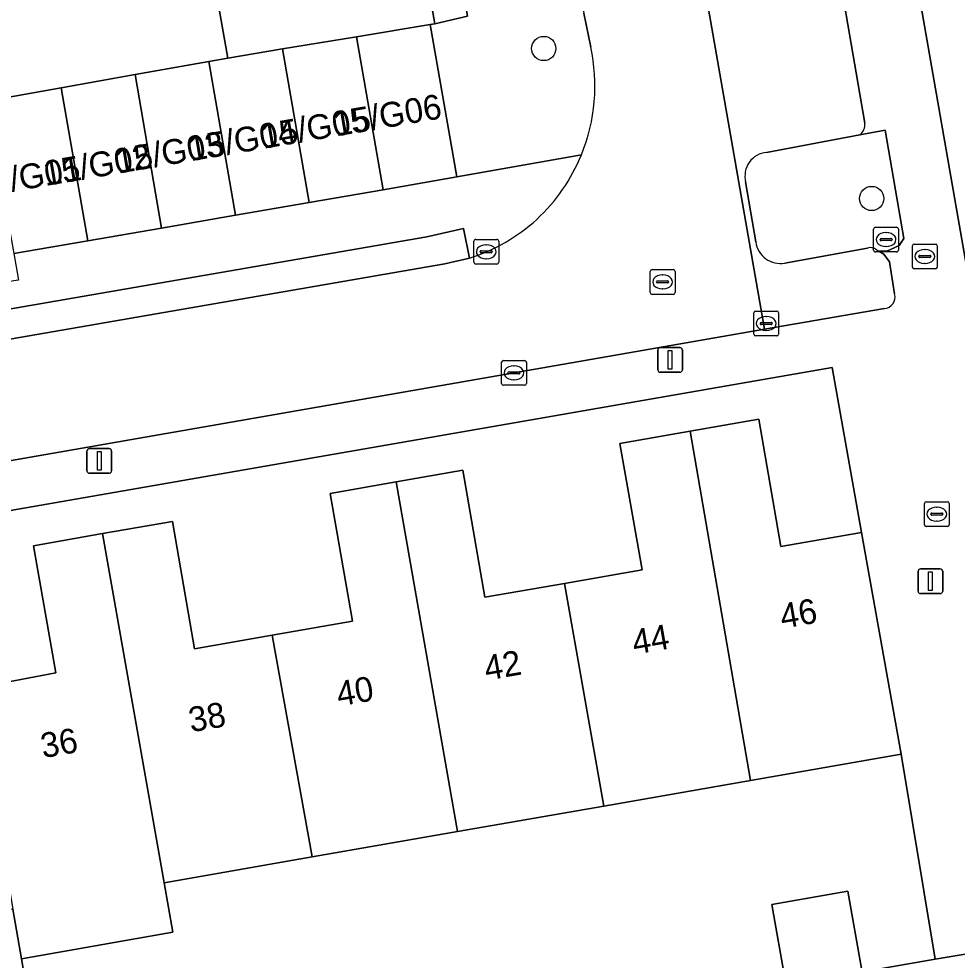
# Model space of a CAD drawing. Extents: x 162879 to 165540, y 384011 to 385181.
# Drawn here: x 164500.2 to 164538.03, y 384302.67 to 384340.62 of the extents above; entities that cross this region are included whole.
import ezdxf

# ---------------------------------------------------------------- set-up
doc = ezdxf.new("R2010")
doc.units = 0
for name, color, linetype in [('IMGEO_Boom', 7, 'Continuous'), ('IMGEO_Brandkraan', 7, 'Continuous'), ('IMGEO_Erf', 7, 'Continuous'), ('IMGEO_Groenvoorziening', 7, 'Continuous'), ('IMGEO_Kolk', 7, 'Continuous'), ('IMGEO_Lichtmast', 7, 'Continuous'), ('IMGEO_Pand', 7, 'Continuous'), ('IMGEO_Pand_nummerreeks', 7, 'Continuous'), ('IMGEO_Parkeervlak_open', 7, 'Continuous'), ('IMGEO_Rijbaan_lokaal_open', 7, 'Continuous'), ('IMGEO_Rioolput', 7, 'Continuous'), ('IMGEO_Voetpad_open', 7, 'Continuous')]:
    doc.layers.add(name, color=color, linetype=linetype)

msp = doc.modelspace()

# ---------------------------------------------------------------- linework, layer by layer
at = {"layer": 'IMGEO_Boom'}
for centre in [(164521.363, 384339.424), (164534.582, 384333.378)]:
    msp.add_circle(centre, 0.489, dxfattribs=at)
at = {"layer": 'IMGEO_Brandkraan'}
for p, q in [((164536.301, 384331.54), (164537.153, 384331.54)), ((164536.226, 384330.614), (164536.226, 384331.466)), ((164536.714, 384331.32), (164536.739, 384331.32)), ((164537.227, 384331.466), (164537.227, 384330.614)), ((164536.485, 384331.034), (164536.485, 384331.046)), ((164536.923, 384330.997), (164536.525, 384330.997)), ((164536.528, 384331.083), (164536.926, 384331.083)), ((164536.969, 384331.046), (164536.969, 384331.034)), ((164537.153, 384330.54), (164536.301, 384330.54)), ((164536.737, 384330.76), (164536.712, 384330.76))]:
    msp.add_line(p, q, dxfattribs=at)
for points in [[(164536.301, 384331.54), (164537.153, 384331.54)], [(164536.226, 384330.614), (164536.226, 384331.466)], [(164537.227, 384331.466), (164537.227, 384330.614)], [(164537.153, 384330.54), (164536.301, 384330.54)]]:
    msp.add_lwpolyline(points, dxfattribs=at)
for centre, radius, start, end in [((164536.303, 384331.464), 0.0765, 91.552, 178.448), ((164536.303, 384331.464), 0.0765, 91.552, 178.448), ((164537.151, 384331.464), 0.0765, 1.552, 88.448), ((164537.151, 384331.464), 0.0765, 1.552, 88.448), ((164536.525, 384331.043), 0.0403, 85.8775, 175.7526), ((164536.522, 384331.033), 0.0366, 178.938, 274.7102), ((164536.926, 384331.04), 0.043, 264.8664, 352.4533), ((164536.93, 384331.045), 0.0386, 1.7309, 96.639), ((164536.303, 384330.616), 0.0765, 181.552, 268.448), ((164536.303, 384330.616), 0.0765, 181.552, 268.448), ((164537.151, 384330.616), 0.0765, 271.552, 358.448), ((164537.151, 384330.616), 0.0765, 271.552, 358.448)]:
    msp.add_arc(centre, radius, start, end, dxfattribs=at)
for centre, major_axis, ratio, start_param, end_param in [((164536.713, 384331.04), (-0.387, 0.002), 0.722429, 4.712389, 7.853982), ((164536.738, 384331.04), (-0.39, 0.002), 0.717154, 1.570796, 4.712389)]:
    msp.add_ellipse(centre, major_axis=major_axis, ratio=ratio, start_param=start_param, end_param=end_param, dxfattribs=at)
at = {"layer": 'IMGEO_Erf'}
for points in [[(164498.884, 384337.295), (164501.909, 384337.837), (164504.882, 384338.369), (164507.856, 384338.901), (164508.621, 384339.038), (164507.513, 384345.345), (164506.459, 384351.35), (164505.356, 384357.627), (164504.243, 384363.965), (164503.162, 384370.123), (164502.077, 384376.299), (164500.936, 384382.798), (164504.363, 384383.398), (164509.287, 384384.261), (164510.425, 384377.761), (164511.507, 384371.585), (164512.586, 384365.426), (164513.696, 384359.088), (164514.796, 384352.81), (164515.847, 384346.805), (164516.965, 384340.424), (164518.285, 384340.732), (164510.44, 384385.655), (164491.022, 384382.255)], [(164532.656, 384363.578), (164542.86, 384305.194), (164541.858, 384304.785), (164542.076, 384303.524), (164542.531, 384300.894)]]:
    msp.add_lwpolyline(points, dxfattribs=at)
for points in [[(164532.992, 384326.57), (164490.966, 384319.254), (164492.149, 384312.57), (164498.439, 384313.661), (164500.002, 384313.932), (164501.685, 384314.248), (164500.79, 384319.379), (164503.574, 384319.865), (164506.391, 384320.357), (164507.287, 384315.222), (164510.415, 384315.768), (164513.647, 384316.332), (164512.748, 384321.484), (164515.409, 384321.948), (164518.1, 384322.418), (164518.993, 384317.3), (164522.203, 384317.86), (164525.325, 384318.405), (164524.435, 384323.506), (164527.26, 384323.999), (164530.027, 384324.482), (164530.923, 384319.349), (164534.171, 384319.915)], [(164535.772, 384310.976), (164529.702, 384309.917), (164523.783, 384308.884), (164517.891, 384307.856), (164512.029, 384306.833), (164506.053, 384305.79), (164506.404, 384303.795), (164500.308, 384302.722), (164500.487, 384301.693), (164501.008, 384298.706), (164501.4, 384296.463), (164537.143, 384302.704)], [(164534.167, 384302.337), (164531.103, 384301.802), (164530.559, 384304.92), (164533.623, 384305.454)]]:
    msp.add_lwpolyline(points, close=True, dxfattribs=at)
at = {"layer": 'IMGEO_Groenvoorziening'}
for points in [[(164534.778, 384331.305), (164534.87, 384331.25), (164535.195, 384331.25), (164535.685, 384331.488), (164535.879, 384331.762), (164535.126, 384336.134), (164534.101, 384335.948), (164530.34, 384335.237)], [(164529.502, 384334.047), (164529.911, 384331.623)], [(164531.079, 384330.774), (164534.414, 384331.375)]]:
    msp.add_lwpolyline(points, dxfattribs=at)
for centre, radius, start, end in [((164530.432, 384334.282), 0.959, 95.4968, 194.1967), ((164530.896, 384331.751), 0.993, 187.374, 280.6004), ((164534.538, 384331.041), 0.356, 47.7858, 110.4432)]:
    msp.add_arc(centre, radius, start, end, dxfattribs=at)
at = {"layer": 'IMGEO_Kolk'}
for p, q in [((164518.544, 384330.804), (164518.544, 384331.656)), ((164518.619, 384331.73), (164519.471, 384331.73)), ((164519.545, 384331.656), (164519.545, 384330.804)), ((164518.803, 384331.224), (164518.803, 384331.236)), ((164519.241, 384331.187), (164518.843, 384331.187)), ((164518.846, 384331.273), (164519.244, 384331.273)), ((164519.032, 384331.51), (164519.057, 384331.51)), ((164519.287, 384331.236), (164519.287, 384331.224)), ((164519.055, 384330.95), (164519.03, 384330.95)), ((164519.471, 384330.73), (164518.619, 384330.73)), ((164529.83, 384327.911), (164529.83, 384328.763)), ((164529.905, 384328.837), (164530.757, 384328.837)), ((164530.318, 384328.617), (164530.343, 384328.617)), ((164530.831, 384328.763), (164530.831, 384327.911)), ((164530.089, 384328.331), (164530.089, 384328.343)), ((164530.527, 384328.294), (164530.129, 384328.294)), ((164530.132, 384328.38), (164530.53, 384328.38)), ((164530.573, 384328.343), (164530.573, 384328.331)), ((164530.757, 384327.837), (164529.905, 384327.837)), ((164530.341, 384328.057), (164530.316, 384328.057)), ((164519.66, 384325.921), (164519.66, 384326.773)), ((164519.735, 384326.847), (164520.587, 384326.847)), ((164520.148, 384326.627), (164520.173, 384326.627)), ((164520.661, 384326.773), (164520.661, 384325.921)), ((164519.919, 384326.341), (164519.919, 384326.353)), ((164520.357, 384326.304), (164519.959, 384326.304)), ((164519.962, 384326.39), (164520.36, 384326.39)), ((164520.403, 384326.353), (164520.403, 384326.341)), ((164520.587, 384325.847), (164519.735, 384325.847)), ((164520.171, 384326.067), (164520.146, 384326.067)), ((164536.709, 384320.226), (164536.709, 384321.078)), ((164536.784, 384321.152), (164537.636, 384321.152)), ((164537.197, 384320.932), (164537.222, 384320.932)), ((164537.71, 384321.078), (164537.71, 384320.226)), ((164536.968, 384320.646), (164536.968, 384320.658)), ((164537.406, 384320.609), (164537.008, 384320.609)), ((164537.011, 384320.695), (164537.409, 384320.695)), ((164537.452, 384320.658), (164537.452, 384320.646)), ((164537.22, 384320.372), (164537.195, 384320.372)), ((164537.636, 384320.152), (164536.784, 384320.152))]:
    msp.add_line(p, q, dxfattribs=at)
for points in [[(164518.544, 384330.804), (164518.544, 384331.656)], [(164518.619, 384331.73), (164519.471, 384331.73)], [(164519.545, 384331.656), (164519.545, 384330.804)], [(164519.471, 384330.73), (164518.619, 384330.73)], [(164529.83, 384327.911), (164529.83, 384328.763)], [(164529.905, 384328.837), (164530.757, 384328.837)], [(164530.831, 384328.763), (164530.831, 384327.911)], [(164530.757, 384327.837), (164529.905, 384327.837)], [(164519.66, 384325.921), (164519.66, 384326.773)], [(164519.735, 384326.847), (164520.587, 384326.847)], [(164520.661, 384326.773), (164520.661, 384325.921)], [(164520.587, 384325.847), (164519.735, 384325.847)], [(164536.709, 384320.226), (164536.709, 384321.078)], [(164536.784, 384321.152), (164537.636, 384321.152)], [(164537.71, 384321.078), (164537.71, 384320.226)], [(164537.636, 384320.152), (164536.784, 384320.152)]]:
    msp.add_lwpolyline(points, dxfattribs=at)
for centre, radius, start, end in [((164518.621, 384331.654), 0.0765, 91.552, 178.448), ((164518.621, 384331.654), 0.0765, 91.552, 178.448), ((164519.469, 384331.654), 0.0765, 1.552, 88.448), ((164519.469, 384331.654), 0.0765, 1.552, 88.448), ((164518.843, 384331.233), 0.0403, 85.8775, 175.7526), ((164518.84, 384331.223), 0.0366, 178.938, 274.7102), ((164519.244, 384331.23), 0.043, 264.8664, 352.4533), ((164519.248, 384331.235), 0.0386, 1.7309, 96.639), ((164518.621, 384330.806), 0.0765, 181.552, 268.448), ((164518.621, 384330.806), 0.0765, 181.552, 268.448), ((164519.469, 384330.806), 0.0765, 271.552, 358.448), ((164519.469, 384330.806), 0.0765, 271.552, 358.448), ((164529.907, 384328.761), 0.0765, 91.552, 178.448), ((164529.907, 384328.761), 0.0765, 91.552, 178.448), ((164530.755, 384328.761), 0.0765, 1.552, 88.448), ((164530.755, 384328.761), 0.0765, 1.552, 88.448), ((164530.129, 384328.34), 0.0403, 85.8775, 175.7526), ((164530.126, 384328.33), 0.0366, 178.938, 274.7102), ((164530.53, 384328.337), 0.043, 264.8664, 352.4533), ((164530.534, 384328.342), 0.0386, 1.7309, 96.639), ((164529.907, 384327.913), 0.0765, 181.552, 268.448), ((164529.907, 384327.913), 0.0765, 181.552, 268.448), ((164530.755, 384327.913), 0.0765, 271.552, 358.448), ((164530.755, 384327.913), 0.0765, 271.552, 358.448), ((164519.737, 384326.771), 0.0765, 91.552, 178.448), ((164519.737, 384326.771), 0.0765, 91.552, 178.448), ((164520.585, 384326.771), 0.0765, 1.552, 88.448), ((164520.585, 384326.771), 0.0765, 1.552, 88.448), ((164519.959, 384326.35), 0.0403, 85.8775, 175.7526), ((164519.956, 384326.34), 0.0366, 178.938, 274.7102), ((164520.36, 384326.347), 0.043, 264.8664, 352.4533), ((164520.364, 384326.352), 0.0386, 1.7309, 96.639), ((164519.737, 384325.923), 0.0765, 181.552, 268.448), ((164519.737, 384325.923), 0.0765, 181.552, 268.448), ((164520.585, 384325.923), 0.0765, 271.552, 358.448), ((164520.585, 384325.923), 0.0765, 271.552, 358.448), ((164536.786, 384321.076), 0.0765, 91.552, 178.448), ((164536.786, 384321.076), 0.0765, 91.552, 178.448), ((164537.634, 384321.076), 0.0765, 1.552, 88.448), ((164537.634, 384321.076), 0.0765, 1.552, 88.448), ((164537.008, 384320.655), 0.0403, 85.8775, 175.7526), ((164537.005, 384320.645), 0.0366, 178.938, 274.7102), ((164537.409, 384320.652), 0.043, 264.8664, 352.4533), ((164537.413, 384320.657), 0.0386, 1.7309, 96.639), ((164536.786, 384320.228), 0.0765, 181.552, 268.448), ((164536.786, 384320.228), 0.0765, 181.552, 268.448), ((164537.634, 384320.228), 0.0765, 271.552, 358.448), ((164537.634, 384320.228), 0.0765, 271.552, 358.448)]:
    msp.add_arc(centre, radius, start, end, dxfattribs=at)
for centre, major_axis, ratio, start_param, end_param in [((164519.031, 384331.23), (-0.387, 0.002), 0.722429, 4.712389, 7.853982), ((164519.056, 384331.23), (-0.39, 0.002), 0.717154, 1.570796, 4.712389), ((164530.317, 384328.337), (-0.387, 0.002), 0.722429, 4.712389, 7.853982), ((164530.342, 384328.337), (-0.39, 0.002), 0.717154, 1.570796, 4.712389), ((164520.147, 384326.347), (-0.387, 0.002), 0.722429, 4.712389, 7.853982), ((164520.172, 384326.347), (-0.39, 0.002), 0.717154, 1.570796, 4.712389), ((164537.196, 384320.652), (-0.387, 0.002), 0.722429, 4.712389, 7.853982), ((164537.221, 384320.652), (-0.39, 0.002), 0.717154, 1.570796, 4.712389)]:
    msp.add_ellipse(centre, major_axis=major_axis, ratio=ratio, start_param=start_param, end_param=end_param, dxfattribs=at)
at = {"layer": 'IMGEO_Lichtmast'}
for p, q in [((164526.061, 384327.37), (164526.851, 384327.37)), ((164526.851, 384327.37), (164526.061, 384327.37)), ((164525.961, 384326.47), (164525.961, 384327.27)), ((164525.961, 384327.27), (164525.961, 384326.47)), ((164526.951, 384327.27), (164526.951, 384326.47)), ((164526.951, 384326.47), (164526.951, 384327.27)), ((164526.851, 384326.37), (164526.061, 384326.37)), ((164526.061, 384326.37), (164526.851, 384326.37)), ((164502.946, 384322.397), (164502.946, 384323.197)), ((164502.946, 384323.197), (164502.946, 384322.397)), ((164503.046, 384323.297), (164503.836, 384323.297)), ((164503.836, 384323.297), (164503.046, 384323.297)), ((164503.936, 384323.197), (164503.936, 384322.397)), ((164503.936, 384322.397), (164503.936, 384323.197)), ((164503.836, 384322.297), (164503.046, 384322.297)), ((164503.046, 384322.297), (164503.836, 384322.297)), ((164536.456, 384317.546), (164536.456, 384318.346)), ((164536.456, 384318.346), (164536.456, 384317.546)), ((164536.556, 384318.446), (164537.346, 384318.446)), ((164537.346, 384318.446), (164536.556, 384318.446)), ((164537.446, 384318.346), (164537.446, 384317.546)), ((164537.446, 384317.546), (164537.446, 384318.346)), ((164537.346, 384317.446), (164536.556, 384317.446)), ((164536.556, 384317.446), (164537.346, 384317.446))]:
    msp.add_line(p, q, dxfattribs=at)
for points in [[(164526.381, 384327.245), (164526.531, 384327.245), (164526.531, 384326.495), (164526.381, 384326.495), (164526.381, 384327.245)], [(164503.366, 384323.172), (164503.516, 384323.172), (164503.516, 384322.422), (164503.366, 384322.422), (164503.366, 384323.172)], [(164536.876, 384318.321), (164537.026, 384318.321), (164537.026, 384317.571), (164536.876, 384317.571), (164536.876, 384318.321)]]:
    msp.add_lwpolyline(points, dxfattribs=at)
for centre, start, end in [((164526.061, 384327.27), 90, 180), ((164526.061, 384327.27), 90, 180), ((164526.851, 384327.27), 0, 90), ((164526.851, 384327.27), 360, 90), ((164526.061, 384326.47), 180, 270), ((164526.061, 384326.47), 180, 270), ((164526.851, 384326.47), 270, 0), ((164526.851, 384326.47), 270, 0), ((164503.046, 384323.197), 90, 180), ((164503.046, 384323.197), 90, 180), ((164503.836, 384323.197), 0, 90), ((164503.836, 384323.197), 360, 90), ((164503.046, 384322.397), 180, 270), ((164503.046, 384322.397), 180, 270), ((164503.836, 384322.397), 270, 0), ((164503.836, 384322.397), 270, 0), ((164536.556, 384318.346), 90, 180), ((164536.556, 384318.346), 90, 180), ((164537.346, 384318.346), 0, 90), ((164537.346, 384318.346), 360, 90), ((164536.556, 384317.546), 180, 270), ((164536.556, 384317.546), 180, 270), ((164537.346, 384317.546), 270, 0), ((164537.346, 384317.546), 270, 0)]:
    msp.add_arc(centre, 0.1, start, end, dxfattribs=at)
at = {"layer": 'IMGEO_Pand'}
for points in [[(164513.813, 384339.9), (164516.781, 384340.392), (164516.965, 384340.424), (164515.847, 384346.805), (164507.513, 384345.345), (164508.621, 384339.038), (164510.834, 384339.405)], [(164513.813, 384339.9), (164514.881, 384333.731), (164517.857, 384334.246), (164516.781, 384340.392)], [(164513.813, 384339.9), (164510.834, 384339.405), (164511.905, 384333.216), (164514.881, 384333.731)], [(164507.856, 384338.901), (164508.928, 384332.701), (164511.905, 384333.216), (164510.834, 384339.405), (164508.621, 384339.038)], [(164505.952, 384332.186), (164508.928, 384332.701), (164507.856, 384338.901), (164504.882, 384338.369)], [(164502.976, 384331.671), (164505.952, 384332.186), (164504.882, 384338.369), (164501.909, 384337.837)], [(164502.976, 384331.671), (164501.909, 384337.837), (164498.884, 384337.295), (164500, 384331.156)], [(164534.171, 384319.915), (164530.923, 384319.349), (164530.027, 384324.482), (164527.26, 384323.999), (164529.702, 384309.917), (164535.772, 384310.976)], [(164523.783, 384308.884), (164529.702, 384309.917), (164527.26, 384323.999), (164524.435, 384323.506), (164525.325, 384318.405), (164522.203, 384317.86)], [(164517.891, 384307.856), (164523.783, 384308.884), (164522.203, 384317.86), (164518.993, 384317.3), (164518.1, 384322.418), (164515.409, 384321.948)], [(164517.891, 384307.856), (164515.409, 384321.948), (164512.748, 384321.484), (164513.647, 384316.332), (164510.415, 384315.768), (164512.029, 384306.833)], [(164503.574, 384319.865), (164506.053, 384305.79), (164512.029, 384306.833), (164510.415, 384315.768), (164507.287, 384315.222), (164506.391, 384320.357)], [(164503.574, 384319.865), (164500.79, 384319.379), (164501.685, 384314.248), (164500.002, 384313.932), (164498.439, 384313.661), (164498.95, 384310.658), (164499.458, 384307.669), (164499.958, 384304.727), (164500.308, 384302.722), (164506.404, 384303.795), (164506.053, 384305.79)], [(164534.167, 384302.337), (164533.623, 384305.454), (164530.559, 384304.92), (164531.103, 384301.802)], [(164500.308, 384302.722), (164499.958, 384304.727), (164493.681, 384303.604), (164494.193, 384300.615), (164500.487, 384301.693)]]:
    msp.add_lwpolyline(points, close=True, dxfattribs=at)
at = {"layer": 'IMGEO_Parkeervlak_open'}
for points in [[(164522.881, 384370.285), (164530.256, 384328.107), (164535.097, 384328.936)], [(164534.302, 384336.417), (164532.788, 384345.248)], [(164530.34, 384335.237), (164534.101, 384335.948)], [(164529.911, 384331.623), (164529.502, 384334.047)], [(164534.414, 384331.375), (164531.079, 384330.774)], [(164535.509, 384329.527), (164535.301, 384330.818), (164535.076, 384331.127), (164534.87, 384331.25), (164534.778, 384331.305)]]:
    msp.add_lwpolyline(points, dxfattribs=at)
for centre, radius, start, end in [((164533.847, 384336.334), 0.462, 303.2893, 10.3135), ((164530.432, 384334.282), 0.959, 95.4968, 194.1967), ((164530.896, 384331.751), 0.993, 187.374, 280.6004), ((164534.538, 384331.041), 0.356, 47.7858, 110.4432), ((164535.055, 384329.405), 0.471, 275.1581, 15.0794)]:
    msp.add_arc(centre, radius, start, end, dxfattribs=at)
at = {"layer": 'IMGEO_Rijbaan_lokaal_open'}
for points in [[(164518.369, 384330.977), (164517.368, 384330.741), (164499.522, 384327.653), (164492.615, 384326.444), (164493.41, 384321.685), (164530.256, 384328.107), (164522.881, 384370.285)], [(164522.881, 384370.285), (164517.988, 384369.454), (164518.008, 384369.337), (164522.984, 384340.848), (164523.255, 384339.482)]]:
    msp.add_lwpolyline(points, dxfattribs=at)
for centre, radius, start, end in [((164516.084, 384337.911), 7.342, 337.8438, 12.358), ((164516.079, 384337.92), 7.349, 312.8584, 337.7878), ((164516.211, 384337.87), 7.223, 287.3831, 312.3614)]:
    msp.add_arc(centre, radius, start, end, dxfattribs=at)
at = {"layer": 'IMGEO_Rioolput'}
for p, q in [((164534.661, 384331.294), (164534.661, 384332.146)), ((164534.736, 384332.22), (164535.588, 384332.22)), ((164535.149, 384332), (164535.174, 384332)), ((164535.662, 384332.146), (164535.662, 384331.294)), ((164534.92, 384331.714), (164534.92, 384331.726)), ((164535.358, 384331.677), (164534.96, 384331.677)), ((164534.963, 384331.763), (164535.361, 384331.763)), ((164535.404, 384331.726), (164535.404, 384331.714)), ((164535.588, 384331.22), (164534.736, 384331.22)), ((164535.172, 384331.44), (164535.147, 384331.44)), ((164525.654, 384329.587), (164525.654, 384330.439)), ((164525.729, 384330.513), (164526.581, 384330.513)), ((164526.655, 384330.439), (164526.655, 384329.587)), ((164525.956, 384330.056), (164526.354, 384330.056)), ((164526.142, 384330.293), (164526.167, 384330.293)), ((164525.913, 384330.007), (164525.913, 384330.019)), ((164526.351, 384329.97), (164525.953, 384329.97)), ((164526.165, 384329.733), (164526.14, 384329.733)), ((164526.397, 384330.019), (164526.397, 384330.007)), ((164526.581, 384329.513), (164525.729, 384329.513))]:
    msp.add_line(p, q, dxfattribs=at)
for points in [[(164534.661, 384331.294), (164534.661, 384332.146)], [(164534.736, 384332.22), (164535.588, 384332.22)], [(164535.662, 384332.146), (164535.662, 384331.294)], [(164535.588, 384331.22), (164534.736, 384331.22)], [(164525.654, 384329.587), (164525.654, 384330.439)], [(164525.729, 384330.513), (164526.581, 384330.513)], [(164526.655, 384330.439), (164526.655, 384329.587)], [(164526.581, 384329.513), (164525.729, 384329.513)]]:
    msp.add_lwpolyline(points, dxfattribs=at)
for centre, radius, start, end in [((164534.738, 384332.144), 0.0765, 91.552, 178.448), ((164534.738, 384332.144), 0.0765, 91.552, 178.448), ((164535.586, 384332.144), 0.0765, 1.552, 88.448), ((164535.586, 384332.144), 0.0765, 1.552, 88.448), ((164534.96, 384331.723), 0.0403, 85.8775, 175.7526), ((164534.957, 384331.713), 0.0366, 178.938, 274.7102), ((164535.361, 384331.72), 0.043, 264.8664, 352.4533), ((164535.365, 384331.725), 0.0386, 1.7309, 96.639), ((164534.738, 384331.296), 0.0765, 181.552, 268.448), ((164534.738, 384331.296), 0.0765, 181.552, 268.448), ((164535.586, 384331.296), 0.0765, 271.552, 358.448), ((164535.586, 384331.296), 0.0765, 271.552, 358.448), ((164525.731, 384330.437), 0.0765, 91.552, 178.448), ((164525.731, 384330.437), 0.0765, 91.552, 178.448), ((164526.579, 384330.437), 0.0765, 1.552, 88.448), ((164526.579, 384330.437), 0.0765, 1.552, 88.448), ((164525.953, 384330.016), 0.0403, 85.8775, 175.7526), ((164526.358, 384330.018), 0.0386, 1.7309, 96.639), ((164525.95, 384330.006), 0.0366, 178.938, 274.7102), ((164526.354, 384330.013), 0.043, 264.8664, 352.4533), ((164525.731, 384329.589), 0.0765, 181.552, 268.448), ((164525.731, 384329.589), 0.0765, 181.552, 268.448), ((164526.579, 384329.589), 0.0765, 271.552, 358.448), ((164526.579, 384329.589), 0.0765, 271.552, 358.448)]:
    msp.add_arc(centre, radius, start, end, dxfattribs=at)
for centre, major_axis, ratio, start_param, end_param in [((164535.148, 384331.72), (-0.387, 0.002), 0.722429, 4.712389, 7.853982), ((164535.173, 384331.72), (-0.39, 0.002), 0.717154, 1.570796, 4.712389), ((164526.141, 384330.013), (-0.387, 0.002), 0.722429, 4.712389, 7.853982), ((164526.166, 384330.013), (-0.39, 0.002), 0.717154, 1.570796, 4.712389)]:
    msp.add_ellipse(centre, major_axis=major_axis, ratio=ratio, start_param=start_param, end_param=end_param, dxfattribs=at)
at = {"layer": 'IMGEO_Voetpad_open'}
for points in [[(164510.582, 384409.085), (164506.54, 384408.448), (164510.049, 384387.906), (164510.151, 384387.311), (164510.44, 384385.655), (164518.285, 384340.732), (164516.965, 384340.424), (164516.781, 384340.392), (164517.857, 384334.246), (164522.883, 384335.142)], [(164528.499, 384369.774), (164530.035, 384360.873), (164530.225, 384360.873), (164530.772, 384357.673), (164530.641, 384357.608), (164532.179, 384348.627), (164532.311, 384348.627), (164532.898, 384345.318), (164532.788, 384345.248), (164534.302, 384336.417)], [(164490.773, 384312.183), (164492.169, 384312.43), (164492.149, 384312.57), (164490.966, 384319.254), (164532.992, 384326.57), (164534.171, 384319.915), (164535.772, 384310.976), (164537.143, 384302.704), (164542.076, 384303.524), (164541.858, 384304.785), (164542.86, 384305.194), (164532.656, 384363.578)], [(164523.255, 384339.482), (164522.984, 384340.848)], [(164534.101, 384335.948), (164535.126, 384336.134), (164535.879, 384331.762), (164535.685, 384331.488), (164535.195, 384331.25), (164534.87, 384331.25), (164535.076, 384331.127), (164535.301, 384330.818), (164535.509, 384329.527)], [(164522.883, 384335.142), (164517.857, 384334.246), (164514.881, 384333.731), (164511.905, 384333.216), (164508.928, 384332.701), (164505.952, 384332.186), (164502.976, 384331.671), (164500, 384331.156), (164500.182, 384330.083), (164500, 384330.051), (164498.624, 384329.803), (164488.666, 384328.01), (164480.244, 384326.494), (164476.312, 384325.832), (164474.169, 384325.838), (164468.289, 384324.851)], [(164474.706, 384323.335), (164475.958, 384323.612), (164492.615, 384326.444), (164499.522, 384327.653), (164499.32, 384328.828), (164516.647, 384331.834), (164518.127, 384332.163), (164518.369, 384330.977)], [(164535.097, 384328.936), (164530.256, 384328.107), (164493.41, 384321.685), (164492.44, 384321.464)], [(164608.219, 384315.089), (164605.146, 384314.583), (164567.497, 384307.988), (164566.149, 384307.752), (164566.746, 384304.692), (164543.678, 384300.64), (164542.816, 384300.508), (164542.531, 384300.894), (164542.076, 384303.524), (164537.143, 384302.704), (164501.4, 384296.463), (164501.53, 384295.716), (164495.216, 384294.638), (164487.071, 384293.338), (164482.627, 384292.563)]]:
    msp.add_lwpolyline(points, dxfattribs=at)
msp.add_lwpolyline([(164518.369, 384330.977), (164518.127, 384332.163), (164516.647, 384331.834), (164499.32, 384328.828), (164499.522, 384327.653), (164517.368, 384330.741)], close=True, dxfattribs=at)
for centre, radius, start, end in [((164516.084, 384337.911), 7.342, 337.8438, 12.358), ((164533.847, 384336.334), 0.462, 303.2893, 10.3135), ((164516.079, 384337.92), 7.349, 312.8584, 337.7878), ((164516.211, 384337.87), 7.223, 287.3831, 312.3614), ((164535.055, 384329.405), 0.471, 275.1581, 15.0794)]:
    msp.add_arc(centre, radius, start, end, dxfattribs=at)

# ---------------------------------------------------------------- texts
at = {"layer": 'IMGEO_Pand_nummerreeks'}
for s, rotation, p in [('15/G06', 9.6936, (164512.981, 384335.878)), ('15/G05', 9.6936, (164510.054, 384335.378)), ('15/G04', 9.6936, (164507.127, 384334.878)), ('15/G03', 9.6936, (164504.2, 384334.378)), ('15/G02', 9.6936, (164501.267, 384333.877)), ('15/G01', 9.6936, (164498.455, 384333.396)), ('46', 9.9277, (164530.981, 384316.028)), ('44', 9.9277, (164525.019, 384314.984)), ('42', 9.9277, (164519.054, 384313.94)), ('40', 9.9277, (164513.099, 384312.897)), ('38', 9.9277, (164507.137, 384311.854)), ('36', 9.9294, (164501.172, 384310.81))]:
    msp.add_text(s, height=1, rotation=rotation, dxfattribs=at).set_placement(p)

doc.saveas('drawing.dxf')
